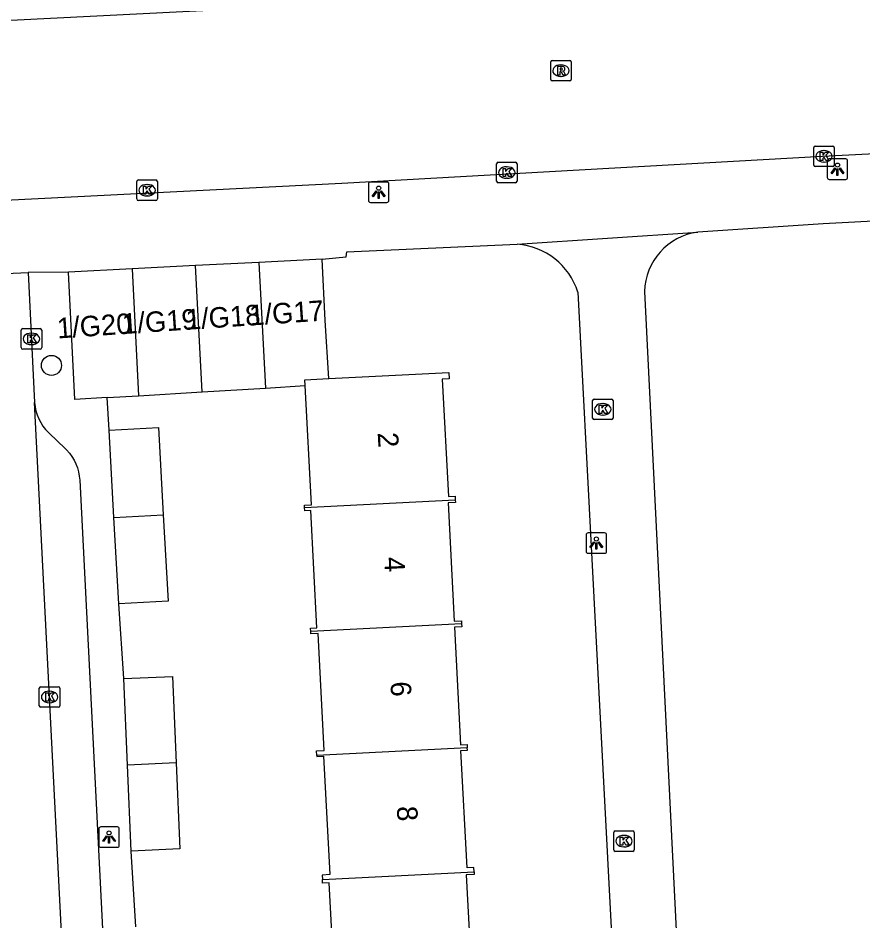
# Model space of a CAD drawing. Extents: x 161084 to 161928, y 385355 to 386522.
# Drawn here: x 161460.75 to 161501.98, y 385709.2 to 385753.28 of the extents above; entities that cross this region are included whole.
import ezdxf

# ---------------------------------------------------------------- set-up
doc = ezdxf.new("R2010")
doc.units = 0
for name, color, linetype in [('IMGEO_Boom', 7, 'Continuous'), ('IMGEO_Kolk', 7, 'Continuous'), ('IMGEO_Lichtpunt', 7, 'Continuous'), ('IMGEO_Pand', 7, 'Continuous'), ('IMGEO_Pand_nummerreeks', 7, 'Continuous'), ('IMGEO_Rijbaan_lokaal_gesloten', 7, 'Continuous'), ('IMGEO_Rijbaan_lokaal_open', 7, 'Continuous'), ('IMGEO_Rioolput', 7, 'Continuous'), ('IMGEO_Voetpad_open', 7, 'Continuous')]:
    doc.layers.add(name, color=color, linetype=linetype)

msp = doc.modelspace()

# ---------------------------------------------------------------- linework, layer by layer
at = {"layer": 'IMGEO_Boom'}
msp.add_circle((161462.376, 385736.323), 0.489, dxfattribs=at)
at = {"layer": 'IMGEO_Kolk'}
for p, q in [((161499.575, 385746.104), (161499.575, 385746.956)), ((161499.65, 385747.03), (161500.502, 385747.03)), ((161500.063, 385746.81), (161500.088, 385746.81)), ((161500.576, 385746.956), (161500.576, 385746.104)), ((161484.174, 385746.238), (161485.026, 385746.238)), ((161500.086, 385746.25), (161500.061, 385746.25)), ((161484.099, 385745.312), (161484.099, 385746.164)), ((161484.587, 385746.018), (161484.612, 385746.018)), ((161485.1, 385746.164), (161485.1, 385745.312)), ((161500.502, 385746.03), (161499.65, 385746.03)), ((161466.62, 385745.374), (161467.472, 385745.374)), ((161484.61, 385745.458), (161484.585, 385745.458)), ((161466.545, 385744.448), (161466.545, 385745.3)), ((161467.033, 385745.154), (161467.058, 385745.154)), ((161467.546, 385745.3), (161467.546, 385744.448)), ((161485.026, 385745.238), (161484.174, 385745.238)), ((161467.056, 385744.594), (161467.031, 385744.594)), ((161467.472, 385744.374), (161466.62, 385744.374)), ((161460.9, 385737.191), (161460.9, 385738.043)), ((161460.975, 385738.117), (161461.827, 385738.117)), ((161461.388, 385737.897), (161461.413, 385737.897)), ((161461.901, 385738.043), (161461.901, 385737.191)), ((161461.827, 385737.117), (161460.975, 385737.117)), ((161461.411, 385737.337), (161461.386, 385737.337)), ((161488.784, 385733.754), (161488.784, 385734.606)), ((161488.859, 385734.68), (161489.711, 385734.68)), ((161489.272, 385734.46), (161489.297, 385734.46)), ((161489.785, 385734.606), (161489.785, 385733.754)), ((161489.295, 385733.9), (161489.27, 385733.9)), ((161489.711, 385733.68), (161488.859, 385733.68)), ((161461.784, 385719.71), (161461.784, 385720.562)), ((161461.859, 385720.636), (161462.711, 385720.636)), ((161462.272, 385720.416), (161462.297, 385720.416)), ((161462.785, 385720.562), (161462.785, 385719.71)), ((161462.295, 385719.856), (161462.27, 385719.856)), ((161462.711, 385719.636), (161461.859, 385719.636)), ((161489.892, 385713.598), (161490.744, 385713.598)), ((161489.817, 385712.672), (161489.817, 385713.524)), ((161490.305, 385713.378), (161490.33, 385713.378)), ((161490.818, 385713.524), (161490.818, 385712.672)), ((161490.328, 385712.818), (161490.303, 385712.818)), ((161490.744, 385712.598), (161489.892, 385712.598))]:
    msp.add_line(p, q, dxfattribs=at)
for points in [[(161499.575, 385746.104), (161499.575, 385746.956)], [(161499.65, 385747.03), (161500.502, 385747.03)], [(161499.896, 385746.73), (161500.019, 385746.73), (161500.019, 385746.579), (161500.149, 385746.73), (161500.313, 385746.73), (161500.167, 385746.579), (161500.32, 385746.33), (161500.168, 385746.33), (161500.083, 385746.494), (161500.019, 385746.427), (161500.019, 385746.33), (161499.896, 385746.33), (161499.896, 385746.73)], [(161500.576, 385746.956), (161500.576, 385746.104)], [(161484.174, 385746.238), (161485.026, 385746.238)], [(161484.099, 385745.312), (161484.099, 385746.164)], [(161484.42, 385745.938), (161484.543, 385745.938), (161484.543, 385745.787), (161484.673, 385745.938), (161484.837, 385745.938), (161484.691, 385745.787), (161484.844, 385745.538), (161484.692, 385745.538), (161484.607, 385745.702), (161484.543, 385745.635), (161484.543, 385745.538), (161484.42, 385745.538), (161484.42, 385745.938)], [(161485.1, 385746.164), (161485.1, 385745.312)], [(161500.502, 385746.03), (161499.65, 385746.03)], [(161466.62, 385745.374), (161467.472, 385745.374)], [(161466.545, 385744.448), (161466.545, 385745.3)], [(161466.866, 385745.074), (161466.989, 385745.074), (161466.989, 385744.923), (161467.119, 385745.074), (161467.283, 385745.074), (161467.137, 385744.923), (161467.29, 385744.674), (161467.138, 385744.674), (161467.053, 385744.838), (161466.989, 385744.771), (161466.989, 385744.674), (161466.866, 385744.674), (161466.866, 385745.074)], [(161467.546, 385745.3), (161467.546, 385744.448)], [(161485.026, 385745.238), (161484.174, 385745.238)], [(161467.472, 385744.374), (161466.62, 385744.374)], [(161460.9, 385737.191), (161460.9, 385738.043)], [(161460.975, 385738.117), (161461.827, 385738.117)], [(161461.901, 385738.043), (161461.901, 385737.191)], [(161461.221, 385737.817), (161461.344, 385737.817), (161461.344, 385737.666), (161461.474, 385737.817), (161461.638, 385737.817), (161461.492, 385737.666), (161461.645, 385737.417), (161461.493, 385737.417), (161461.408, 385737.581), (161461.344, 385737.514), (161461.344, 385737.417), (161461.221, 385737.417), (161461.221, 385737.817)], [(161461.827, 385737.117), (161460.975, 385737.117)], [(161488.784, 385733.754), (161488.784, 385734.606)], [(161488.859, 385734.68), (161489.711, 385734.68)], [(161489.105, 385734.38), (161489.228, 385734.38), (161489.228, 385734.229), (161489.358, 385734.38), (161489.522, 385734.38), (161489.376, 385734.229), (161489.529, 385733.98), (161489.377, 385733.98), (161489.292, 385734.144), (161489.228, 385734.077), (161489.228, 385733.98), (161489.105, 385733.98), (161489.105, 385734.38)], [(161489.785, 385734.606), (161489.785, 385733.754)], [(161489.711, 385733.68), (161488.859, 385733.68)], [(161461.784, 385719.71), (161461.784, 385720.562)], [(161461.859, 385720.636), (161462.711, 385720.636)], [(161462.105, 385720.336), (161462.228, 385720.336), (161462.228, 385720.185), (161462.358, 385720.336), (161462.522, 385720.336), (161462.376, 385720.185), (161462.529, 385719.936), (161462.377, 385719.936), (161462.292, 385720.1), (161462.228, 385720.033), (161462.228, 385719.936), (161462.105, 385719.936), (161462.105, 385720.336)], [(161462.785, 385720.562), (161462.785, 385719.71)], [(161462.711, 385719.636), (161461.859, 385719.636)], [(161489.892, 385713.598), (161490.744, 385713.598)], [(161489.817, 385712.672), (161489.817, 385713.524)], [(161490.138, 385713.298), (161490.261, 385713.298), (161490.261, 385713.147), (161490.391, 385713.298), (161490.555, 385713.298), (161490.409, 385713.147), (161490.562, 385712.898), (161490.41, 385712.898), (161490.325, 385713.062), (161490.261, 385712.995), (161490.261, 385712.898), (161490.138, 385712.898), (161490.138, 385713.298)], [(161490.818, 385713.524), (161490.818, 385712.672)], [(161490.744, 385712.598), (161489.892, 385712.598)]]:
    msp.add_lwpolyline(points, dxfattribs=at)
for centre, start, end in [((161499.652, 385746.954), 91.552, 178.448), ((161499.652, 385746.954), 91.552, 178.448), ((161500.5, 385746.954), 1.552, 88.448), ((161500.5, 385746.954), 1.552, 88.448), ((161484.176, 385746.162), 91.552, 178.448), ((161484.176, 385746.162), 91.552, 178.448), ((161485.024, 385746.162), 1.552, 88.448), ((161485.024, 385746.162), 1.552, 88.448), ((161499.652, 385746.106), 181.552, 268.448), ((161499.652, 385746.106), 181.552, 268.448), ((161500.5, 385746.106), 271.552, 358.448), ((161500.5, 385746.106), 271.552, 358.448), ((161466.622, 385745.298), 91.552, 178.448), ((161466.622, 385745.298), 91.552, 178.448), ((161467.47, 385745.298), 1.552, 88.448), ((161467.47, 385745.298), 1.552, 88.448), ((161484.176, 385745.314), 181.552, 268.448), ((161484.176, 385745.314), 181.552, 268.448), ((161485.024, 385745.314), 271.552, 358.448), ((161485.024, 385745.314), 271.552, 358.448), ((161466.622, 385744.45), 181.552, 268.448), ((161466.622, 385744.45), 181.552, 268.448), ((161467.47, 385744.45), 271.552, 358.448), ((161467.47, 385744.45), 271.552, 358.448), ((161460.977, 385738.041), 91.552, 178.448), ((161460.977, 385738.041), 91.552, 178.448), ((161461.825, 385738.041), 1.552, 88.448), ((161461.825, 385738.041), 1.552, 88.448), ((161460.977, 385737.193), 181.552, 268.448), ((161460.977, 385737.193), 181.552, 268.448), ((161461.825, 385737.193), 271.552, 358.448), ((161461.825, 385737.193), 271.552, 358.448), ((161488.861, 385734.604), 91.552, 178.448), ((161488.861, 385734.604), 91.552, 178.448), ((161489.709, 385734.604), 1.552, 88.448), ((161489.709, 385734.604), 1.552, 88.448), ((161488.861, 385733.756), 181.552, 268.448), ((161488.861, 385733.756), 181.552, 268.448), ((161489.709, 385733.756), 271.552, 358.448), ((161489.709, 385733.756), 271.552, 358.448), ((161461.861, 385720.56), 91.552, 178.448), ((161461.861, 385720.56), 91.552, 178.448), ((161462.709, 385720.56), 1.552, 88.448), ((161462.709, 385720.56), 1.552, 88.448), ((161461.861, 385719.712), 181.552, 268.448), ((161461.861, 385719.712), 181.552, 268.448), ((161462.709, 385719.712), 271.552, 358.448), ((161462.709, 385719.712), 271.552, 358.448), ((161489.894, 385713.522), 91.552, 178.448), ((161489.894, 385713.522), 91.552, 178.448), ((161490.742, 385713.522), 1.552, 88.448), ((161490.742, 385713.522), 1.552, 88.448), ((161489.894, 385712.674), 181.552, 268.448), ((161489.894, 385712.674), 181.552, 268.448), ((161490.742, 385712.674), 271.552, 358.448), ((161490.742, 385712.674), 271.552, 358.448)]:
    msp.add_arc(centre, 0.0765, start, end, dxfattribs=at)
for centre, major_axis, ratio, start_param, end_param in [((161500.062, 385746.53), (-0.387, 0.002), 0.722429, 4.712389, 7.853982), ((161500.087, 385746.53), (-0.39, 0.002), 0.717154, 1.570796, 4.712389), ((161484.586, 385745.738), (-0.387, 0.002), 0.722429, 4.712389, 7.853982), ((161484.611, 385745.738), (-0.39, 0.002), 0.717154, 1.570796, 4.712389), ((161467.032, 385744.874), (-0.387, 0.002), 0.722429, 4.712389, 7.853982), ((161467.057, 385744.874), (-0.39, 0.002), 0.717154, 1.570796, 4.712389), ((161461.387, 385737.617), (-0.387, 0.002), 0.722429, 4.712389, 7.853982), ((161461.412, 385737.617), (-0.39, 0.002), 0.717154, 1.570796, 4.712389), ((161489.271, 385734.18), (-0.387, 0.002), 0.722429, 4.712389, 7.853982), ((161489.296, 385734.18), (-0.39, 0.002), 0.717154, 1.570796, 4.712389), ((161462.271, 385720.136), (-0.387, 0.002), 0.722429, 4.712389, 7.853982), ((161462.296, 385720.136), (-0.39, 0.002), 0.717154, 1.570796, 4.712389), ((161490.304, 385713.098), (-0.387, 0.002), 0.722429, 4.712389, 7.853982), ((161490.329, 385713.098), (-0.39, 0.002), 0.717154, 1.570796, 4.712389)]:
    msp.add_ellipse(centre, major_axis=major_axis, ratio=ratio, start_param=start_param, end_param=end_param, dxfattribs=at)
at = {"layer": 'IMGEO_Lichtpunt'}
for p, q in [((161500.236, 385746.306), (161500.236, 385745.499)), ((161500.236, 385746.306), (161500.236, 385745.499)), ((161501.138, 385746.401), (161500.33, 385746.401)), ((161501.138, 385746.401), (161500.33, 385746.401)), ((161501.232, 385745.499), (161501.232, 385746.306)), ((161501.232, 385745.499), (161501.232, 385746.306)), ((161500.33, 385745.405), (161501.138, 385745.405)), ((161500.33, 385745.405), (161501.138, 385745.405)), ((161477.848, 385745.179), (161477.848, 385744.372)), ((161477.848, 385745.179), (161477.848, 385744.372)), ((161478.75, 385745.274), (161477.942, 385745.274)), ((161478.75, 385745.274), (161477.942, 385745.274)), ((161478.844, 385744.372), (161478.844, 385745.179)), ((161478.844, 385744.372), (161478.844, 385745.179)), ((161477.942, 385744.278), (161478.75, 385744.278)), ((161477.942, 385744.278), (161478.75, 385744.278)), ((161489.373, 385728.146), (161488.565, 385728.146)), ((161489.373, 385728.146), (161488.565, 385728.146)), ((161488.471, 385728.051), (161488.471, 385727.244)), ((161488.471, 385728.051), (161488.471, 385727.244)), ((161489.467, 385727.244), (161489.467, 385728.051)), ((161489.467, 385727.244), (161489.467, 385728.051)), ((161488.565, 385727.15), (161489.373, 385727.15)), ((161488.565, 385727.15), (161489.373, 385727.15)), ((161464.69, 385713.7), (161464.69, 385712.893)), ((161464.69, 385713.7), (161464.69, 385712.893)), ((161465.592, 385713.795), (161464.784, 385713.795)), ((161465.592, 385713.795), (161464.784, 385713.795)), ((161465.686, 385712.893), (161465.686, 385713.7)), ((161465.686, 385712.893), (161465.686, 385713.7)), ((161464.784, 385712.799), (161465.592, 385712.799)), ((161464.784, 385712.799), (161465.592, 385712.799))]:
    msp.add_line(p, q, dxfattribs=at)
for points in [[(161500.61, 385745.97), (161500.649, 385745.942), (161500.461, 385745.68), (161500.423, 385745.707), (161500.61, 385745.97)], [(161500.712, 385745.922), (161500.759, 385745.922), (161500.759, 385745.6), (161500.712, 385745.6), (161500.712, 385745.922)], [(161500.822, 385745.942), (161500.86, 385745.969), (161501.047, 385745.707), (161501.008, 385745.679), (161500.822, 385745.942)], [(161478.222, 385744.843), (161478.261, 385744.815), (161478.073, 385744.553), (161478.035, 385744.58), (161478.222, 385744.843)], [(161478.324, 385744.795), (161478.371, 385744.795), (161478.371, 385744.473), (161478.324, 385744.473), (161478.324, 385744.795)], [(161478.434, 385744.815), (161478.472, 385744.842), (161478.659, 385744.58), (161478.62, 385744.552), (161478.434, 385744.815)], [(161488.845, 385727.715), (161488.884, 385727.687), (161488.696, 385727.425), (161488.658, 385727.452), (161488.845, 385727.715)], [(161489.057, 385727.687), (161489.095, 385727.714), (161489.282, 385727.452), (161489.243, 385727.424), (161489.057, 385727.687)], [(161488.947, 385727.667), (161488.994, 385727.667), (161488.994, 385727.345), (161488.947, 385727.345), (161488.947, 385727.667)], [(161465.064, 385713.364), (161465.103, 385713.336), (161464.915, 385713.074), (161464.877, 385713.101), (161465.064, 385713.364)], [(161465.166, 385713.316), (161465.213, 385713.316), (161465.213, 385712.994), (161465.166, 385712.994), (161465.166, 385713.316)], [(161465.276, 385713.336), (161465.314, 385713.363), (161465.501, 385713.101), (161465.462, 385713.073), (161465.276, 385713.336)]]:
    msp.add_lwpolyline(points, dxfattribs=at)
for centre in [(161500.735, 385746.104), (161478.347, 385744.977), (161488.97, 385727.849), (161465.189, 385713.498)]:
    msp.add_circle(centre, 0.0994, dxfattribs=at)
for centre, start, end in [((161500.33, 385746.306), 90, 180), ((161500.33, 385746.306), 90, 180), ((161501.138, 385746.306), 0, 90), ((161501.138, 385746.306), 0, 90), ((161500.33, 385745.499), 180, 270), ((161500.33, 385745.499), 180, 270), ((161501.138, 385745.499), 270, 0), ((161501.138, 385745.499), 270, 360), ((161477.942, 385745.179), 90, 180), ((161477.942, 385745.179), 90, 180), ((161478.75, 385745.179), 0, 90), ((161478.75, 385745.179), 0, 90), ((161477.942, 385744.372), 180, 270), ((161477.942, 385744.372), 180, 270), ((161478.75, 385744.372), 270, 0), ((161478.75, 385744.372), 270, 360), ((161488.565, 385728.051), 90, 180), ((161488.565, 385728.051), 90, 180), ((161489.373, 385728.051), 0, 90), ((161489.373, 385728.051), 0, 90), ((161488.565, 385727.244), 180, 270), ((161488.565, 385727.244), 180, 270), ((161489.373, 385727.244), 270, 0), ((161489.373, 385727.244), 270, 360), ((161464.784, 385713.7), 90, 180), ((161464.784, 385713.7), 90, 180), ((161465.592, 385713.7), 0, 90), ((161465.592, 385713.7), 0, 90), ((161464.784, 385712.893), 180, 270), ((161464.784, 385712.893), 180, 270), ((161465.592, 385712.893), 270, 0), ((161465.592, 385712.893), 270, 360)]:
    msp.add_arc(centre, 0.0946, start, end, dxfattribs=at)
at = {"layer": 'IMGEO_Pand'}
for points in [[(161475.583, 385741.513), (161472.504, 385741.353)], [(161475.906, 385735.676), (161475.739, 385738.517), (161475.583, 385741.513)], [(161466.309, 385741.031), (161463.202, 385740.869)], [(161469.406, 385741.192), (161466.309, 385741.031)], [(161466.309, 385741.031), (161466.632, 385734.842)], [(161472.504, 385741.353), (161469.406, 385741.192)], [(161469.728, 385735.03), (161469.406, 385741.192)], [(161472.504, 385741.353), (161472.824, 385735.217)], [(161465.103, 385734.75), (161463.525, 385734.655), (161463.202, 385740.869)], [(161474.758, 385735.334), (161474.743, 385735.615), (161475.906, 385735.676)], [(161475.906, 385735.676), (161481.774, 385735.982), (161481.79, 385735.67), (161481.448, 385735.652), (161481.746, 385729.921), (161482.073, 385729.938), (161482.082, 385729.754)], [(161469.728, 385735.03), (161472.824, 385735.217)], [(161472.824, 385735.217), (161474.758, 385735.334)], [(161474.733, 385729.379), (161474.727, 385729.496), (161475.061, 385729.513), (161474.758, 385735.334)], [(161465.103, 385734.75), (161466.632, 385734.842)], [(161466.632, 385734.842), (161469.728, 385735.03)], [(161465.189, 385733.153), (161467.599, 385733.287), (161467.836, 385729.027)], [(161465.425, 385728.904), (161465.189, 385733.153)], [(161474.733, 385729.379), (161482.082, 385729.754)], [(161482.082, 385729.754), (161482.089, 385729.624), (161481.729, 385729.606), (161482.03, 385723.833), (161482.382, 385723.851), (161482.39, 385723.703)], [(161465.425, 385728.904), (161467.836, 385729.027)], [(161467.836, 385729.027), (161468.07, 385724.819), (161465.66, 385724.685)], [(161475.028, 385723.328), (161475.019, 385723.493), (161475.335, 385723.509), (161475.037, 385729.243), (161474.741, 385729.228), (161474.733, 385729.379)], [(161465.66, 385724.685), (161465.425, 385728.904)], [(161482.39, 385723.703), (161475.028, 385723.328)], [(161475.328, 385717.276), (161475.316, 385717.51), (161475.69, 385717.529), (161475.393, 385723.241), (161475.033, 385723.222), (161475.028, 385723.328)], [(161482.39, 385723.703), (161482.398, 385723.559), (161482.042, 385723.541), (161482.341, 385717.791), (161482.661, 385717.808), (161482.669, 385717.65)], [(161465.908, 385721.033), (161468.291, 385721.133), (161468.468, 385716.926)], [(161466.085, 385716.805), (161465.908, 385721.033)], [(161482.669, 385717.65), (161475.328, 385717.276)], [(161482.999, 385711.6), (161482.988, 385711.807), (161482.657, 385711.79), (161482.358, 385717.523), (161482.675, 385717.539), (161482.669, 385717.65)], [(161475.328, 385717.276), (161475.331, 385717.225), (161475.655, 385717.242), (161475.956, 385711.463), (161475.592, 385711.444), (161475.603, 385711.224)], [(161468.468, 385716.926), (161466.085, 385716.805)], [(161466.261, 385712.614), (161466.085, 385716.805)], [(161468.468, 385716.926), (161468.645, 385712.714), (161466.261, 385712.614)], [(161475.603, 385711.224), (161482.999, 385711.6)], [(161482.999, 385711.6), (161483.006, 385711.469), (161482.621, 385711.449), (161482.92, 385705.705), (161483.278, 385705.724), (161483.287, 385705.548)], [(161475.861, 385705.17), (161475.855, 385705.277), (161476.234, 385705.297), (161475.933, 385711.07), (161475.612, 385711.053), (161475.603, 385711.224)]]:
    msp.add_lwpolyline(points, dxfattribs=at)
at = {"layer": 'IMGEO_Rijbaan_lokaal_gesloten'}
for points in [[(161381.504, 385749.31), (161381.651, 385749.181), (161418.736, 385751.073), (161500.103, 385755.198), (161533.843, 385756.902), (161534.012, 385757.077)], [(161524.82, 385747.75), (161506.744, 385746.859), (161500, 385746.526), (161476.551, 385745.201), (161458.492, 385744.297)]]:
    msp.add_lwpolyline(points, dxfattribs=at)
at = {"layer": 'IMGEO_Rijbaan_lokaal_open'}
for points in [[(161458.667, 385740.741), (161461.236, 385740.854)], [(161461.236, 385740.854), (161461.556, 385734.509)], [(161464.554, 385675.399), (161461.556, 385734.509)]]:
    msp.add_lwpolyline(points, dxfattribs=at)
at = {"layer": 'IMGEO_Rioolput'}
for p, q in [((161486.74, 385750.288), (161486.74, 385751.14)), ((161486.815, 385751.214), (161487.667, 385751.214)), ((161487.741, 385751.14), (161487.741, 385750.288)), ((161487.228, 385750.994), (161487.253, 385750.994)), ((161487.667, 385750.214), (161486.815, 385750.214)), ((161487.251, 385750.434), (161487.226, 385750.434))]:
    msp.add_line(p, q, dxfattribs=at)
for points in [[(161486.74, 385750.288), (161486.74, 385751.14)], [(161486.815, 385751.214), (161487.667, 385751.214)], [(161487.741, 385751.14), (161487.741, 385750.288)], [(161487.329, 385750.912), (161487.077, 385750.914), (161487.077, 385750.514)], [(161487.077, 385750.514), (161487.201, 385750.514), (161487.201, 385750.676), (161487.212, 385750.676)], [(161487.255, 385750.833), (161487.201, 385750.833), (161487.201, 385750.752)], [(161487.201, 385750.752), (161487.253, 385750.752)], [(161487.259, 385750.647), (161487.33, 385750.514), (161487.47, 385750.514), (161487.405, 385750.64)], [(161487.667, 385750.214), (161486.815, 385750.214)]]:
    msp.add_lwpolyline(points, dxfattribs=at)
for centre, radius, start, end in [((161486.817, 385751.138), 0.0765, 91.552, 178.448), ((161486.817, 385751.138), 0.0765, 91.552, 178.448), ((161487.665, 385751.138), 0.0765, 1.552, 88.448), ((161487.665, 385751.138), 0.0765, 1.552, 88.448), ((161487.211, 385750.623), 0.0533, 26.0293, 88.6989), ((161487.237, 385750.941), 0.19, 274.7715, 282.9687), ((161487.261, 385750.737), 0.0964, 77.0061, 93.1865), ((161487.275, 385750.794), 0.0378, 276.6634, 79.6772), ((161487.328, 385750.802), 0.109, 350.3612, 89.416), ((161487.326, 385750.802), 0.112, 277.5842, 350.9817), ((161487.31, 385750.587), 0.108, 29.5134, 73.7905), ((161486.817, 385750.29), 0.0765, 181.552, 268.448), ((161486.817, 385750.29), 0.0765, 181.552, 268.448), ((161487.665, 385750.29), 0.0765, 271.552, 358.448), ((161487.665, 385750.29), 0.0765, 271.552, 358.448)]:
    msp.add_arc(centre, radius, start, end, dxfattribs=at)
for centre, major_axis, ratio, start_param, end_param in [((161487.227, 385750.714), (-0.387, 0.002), 0.722429, 4.712389, 7.853982), ((161487.252, 385750.714), (-0.39, 0.002), 0.717154, 1.570796, 4.712389)]:
    msp.add_ellipse(centre, major_axis=major_axis, ratio=ratio, start_param=start_param, end_param=end_param, dxfattribs=at)
at = {"layer": 'IMGEO_Voetpad_open'}
for points in [[(161508.104, 385743.162), (161506.866, 385743.186), (161506.812, 385743.591), (161500.033, 385743.232), (161493.92, 385742.831)], [(161485.103, 385742.243), (161493.92, 385742.831)], [(161475.583, 385741.513), (161476.757, 385741.629), (161476.798, 385741.859), (161485.103, 385742.243)], [(161463.202, 385740.869), (161461.236, 385740.854)], [(161488.064, 385739.904), (161492.064, 385663.551), (161492.068, 385663.429), (161492.058, 385663.169), (161492.026, 385662.911), (161491.97, 385662.657), (161491.892, 385662.409), (161491.792, 385662.169), (161491.671, 385661.939), (161491.53, 385661.72), (161491.37, 385661.515), (161491.193, 385661.325), (161490.999, 385661.152), (161490.79, 385660.996), (161490.569, 385660.86), (161490.336, 385660.745), (161490.094, 385660.65), (161489.844, 385660.578), (161489.589, 385660.528)], [(161491.321, 385739.927), (161495.099, 385663.765), (161495.126, 385663.49), (161495.177, 385663.218), (161495.253, 385662.951), (161495.352, 385662.693), (161495.473, 385662.444), (161495.616, 385662.207), (161495.78, 385661.984), (161495.964, 385661.777), (161496.165, 385661.586), (161496.382, 385661.415), (161496.613, 385661.263), (161496.858, 385661.133), (161497.113, 385661.025), (161497.376, 385660.941), (161497.646, 385660.88), (161497.921, 385660.843), (161498.197, 385660.832)], [(161465.189, 385733.153), (161465.103, 385734.75)], [(161461.556, 385734.509), (161461.58, 385734.305), (161461.622, 385734.104), (161461.681, 385733.908), (161461.758, 385733.718), (161461.852, 385733.535), (161461.962, 385733.362), (161462.086, 385733.199), (161462.225, 385733.048), (161462.265, 385733.009), (161463.044, 385732.268), (161463.115, 385732.198), (161463.251, 385732.043), (161463.373, 385731.877), (161463.479, 385731.701), (161463.569, 385731.516), (161463.642, 385731.323), (161463.698, 385731.125), (161463.736, 385730.923), (161463.756, 385730.718), (161466.716, 385672.081)], [(161465.908, 385721.033), (161465.66, 385724.685)], [(161466.502, 385708.921), (161466.261, 385712.614)]]:
    msp.add_lwpolyline(points, dxfattribs=at)
for centre, radius, start, end in [((161494.325, 385739.853), 3.005, 97.752, 178.5926), ((161484.855, 385738.885), 3.367, 17.6096, 85.7774)]:
    msp.add_arc(centre, radius, start, end, dxfattribs=at)

# ---------------------------------------------------------------- texts
at = {"layer": 'IMGEO_Pand_nummerreeks'}
for s, rotation, p in [('1/G18', 3.8445, (161468.967, 385738.059)), ('1/G17', 3.8445, (161472.063, 385738.267)), ('1/G20', 3.8445, (161462.678, 385737.636)), ('1/G19', 3.8445, (161465.862, 385737.85)), ('2', 272.9208, (161478.297, 385733.033)), ('4', 272.9208, (161478.607, 385726.951)), ('6', 272.9208, (161478.917, 385720.872)), ('8', 272.9219, (161479.228, 385714.788))]:
    msp.add_text(s, height=1, rotation=rotation, dxfattribs=at).set_placement(p)

doc.saveas('drawing.dxf')
